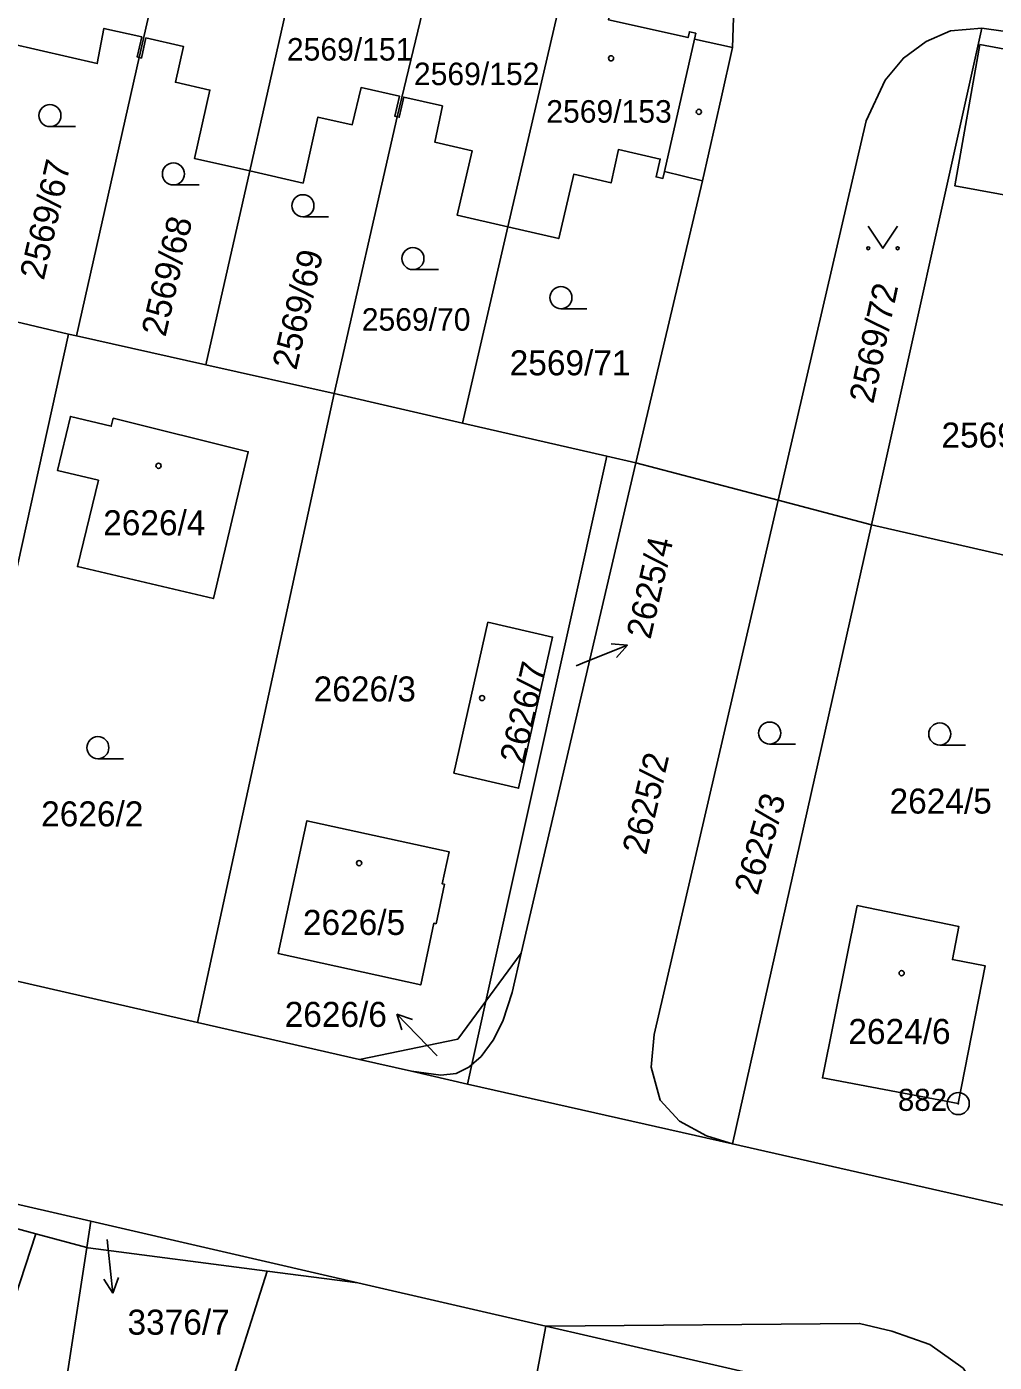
# Model space of a CAD drawing. Extents: x -733394 to -722299, y -1082822 to -1075049.
# Drawn here: x -728447.1 to -728381.3, y -1078181.4 to -1078090.6 of the extents above; entities that cross this region are included whole.
import ezdxf

# ---------------------------------------------------------------- set-up
doc = ezdxf.new("R2010")
doc.units = 0
for name, color, linetype in [('Hranice parcel', 7, 'Continuous'), ('Parcelní čísla', 7, 'Continuous'), ('Pop  PČ popisy', 7, 'Continuous'), ('Vnitřní kresba', 7, 'Continuous'), ('Značky bodu BP', 7, 'Continuous'), ('Značky budov', 7, 'Continuous'), ('Značky kultur', 7, 'Continuous')]:
    doc.layers.add(name, color=color, linetype=linetype)

msp = doc.modelspace()

# ---------------------------------------------------------------- linework, layer by layer
at = {"layer": 'Hranice parcel'}
for p, q in [((-728389.69, -1078124.5), (-728382.2, -1078090.72)), ((-728377.4, -1078091.4), (-728382.2, -1078090.72)), ((-728443.76, -1078111.65), (-728439.49, -1078092.73)), ((-728426.23, -1078115.56), (-728421.96, -1078096.76)), ((-728434.97, -1078113.61), (-728431.98, -1078100.43)), ((-728405.73, -1078120.27), (-728401.19, -1078101.11)), ((-728417.51, -1078117.59), (-728414.42, -1078104.24)), ((-728452.5, -1078109.59), (-728444.31, -1078111.53)), ((-728453.71, -1078154.17), (-728444.31, -1078111.53)), ((-728444.31, -1078111.53), (-728443.76, -1078111.65)), ((-728443.76, -1078111.65), (-728434.97, -1078113.61)), ((-728434.97, -1078113.61), (-728426.23, -1078115.56)), ((-728435.52, -1078158.33), (-728426.23, -1078115.56)), ((-728426.23, -1078115.56), (-728417.51, -1078117.59)), ((-728417.51, -1078117.59), (-728407.69, -1078119.82)), ((-728407.69, -1078119.82), (-728415.92, -1078156.87)), ((-728407.69, -1078119.82), (-728405.73, -1078120.27)), ((-728405.73, -1078120.27), (-728396.05, -1078122.82)), ((-728396.05, -1078122.82), (-728389.69, -1078124.5)), ((-728389.69, -1078124.5), (-728399.14, -1078166.58)), ((-728389.69, -1078124.5), (-728374.84, -1078127.89)), ((-728453.71, -1078154.17), (-728435.52, -1078158.33)), ((-728415.92, -1078156.87), (-728417.17, -1078162.51)), ((-728435.52, -1078158.33), (-728424.52, -1078160.84)), ((-728417.17, -1078162.51), (-728399.14, -1078166.58)), ((-728399.14, -1078166.58), (-728380.45, -1078170.8)), ((-728446.51, -1078172.69), (-728464.35, -1078167.85)), ((-728443.06, -1078173.62), (-728446.51, -1078172.69)), ((-728443.06, -1078173.62), (-728448.77, -1078210.94)), ((-728424.63, -1078176.02), (-728430.8, -1078175.22)), ((-728411.85, -1078178.96), (-728424.63, -1078176.02))]:
    msp.add_line(p, q, dxfattribs=at)
for points in [[(-728439.49, -1078092.73), (-728437.3, -1078083.05), (-728436.16, -1078077.98)], [(-728431.98, -1078100.43), (-728427.7, -1078081.55), (-728427.35, -1078080.01)], [(-728421.96, -1078096.76), (-728419.62, -1078087.07), (-728418.61, -1078082.02)], [(-728414.42, -1078104.24), (-728410.08, -1078085.52), (-728409.72, -1078083.97)], [(-728409.72, -1078083.97), (-728406.32, -1078084.72), (-728402.73, -1078085.58), (-728401, -1078086.65), (-728399.62, -1078088.07), (-728399.07, -1078090.02), (-728399.14, -1078092.05), (-728399.9, -1078095.4), (-728401.19, -1078101.11)], [(-728439.49, -1078092.73), (-728439.63, -1078092.69), (-728439.32, -1078091.33), (-728441.89, -1078090.75), (-728442.35, -1078093.14), (-728448.26, -1078091.78), (-728448.34, -1078092.17), (-728448.49, -1078092.14)], [(-728382.2, -1078090.72), (-728384.33, -1078090.91), (-728385.98, -1078091.64), (-728387.53, -1078092.76), (-728388.76, -1078094.27), (-728390.07, -1078097.04), (-728396.05, -1078122.82)], [(-728431.98, -1078100.43), (-728435.74, -1078099.58), (-728434.68, -1078094.94), (-728437.03, -1078094.41), (-728436.49, -1078091.97), (-728439.03, -1078091.39), (-728439.34, -1078092.76), (-728439.49, -1078092.73)], [(-728371.05, -1078106.42), (-728373.63, -1078105.94), (-728374.08, -1078108.37), (-728380.01, -1078107.32), (-728380.07, -1078107.68), (-728380.42, -1078107.6), (-728379.45, -1078102.29), (-728384.04, -1078101.44), (-728382.32, -1078091.85), (-728377.71, -1078092.7), (-728377.4, -1078091.4)], [(-728421.96, -1078096.76), (-728422.1, -1078096.72), (-728421.79, -1078095.36), (-728424.4, -1078094.77), (-728425, -1078097.3), (-728427.34, -1078096.77), (-728428.35, -1078101.26), (-728431.98, -1078100.43)], [(-728414.42, -1078104.24), (-728417.88, -1078103.44), (-728416.86, -1078099.06), (-728419.39, -1078098.47), (-728418.87, -1078096.02), (-728421.5, -1078095.42), (-728421.81, -1078096.79), (-728421.96, -1078096.76)], [(-728401.19, -1078101.11), (-728403.78, -1078100.48), (-728403.88, -1078100.94), (-728404.34, -1078100.84), (-728404.06, -1078099.63), (-728406.91, -1078098.98), (-728407.41, -1078101.25), (-728409.94, -1078100.66), (-728410.96, -1078105.04), (-728414.42, -1078104.24)], [(-728441.26, -1078117.25), (-728432.08, -1078119.52), (-728434.44, -1078129.51), (-728443.69, -1078127.33), (-728442.27, -1078121.46), (-728445.05, -1078120.79), (-728444.17, -1078117.12), (-728441.39, -1078117.79), (-728441.26, -1078117.25)], [(-728405.73, -1078120.27), (-728413.52, -1078153.62), (-728415.92, -1078156.87)], [(-728399.14, -1078166.58), (-728400.91, -1078166.03), (-728402.75, -1078165.04), (-728404.06, -1078163.61), (-728404.68, -1078161.36), (-728404.48, -1078159.14), (-728396.05, -1078122.82)], [(-728418.1, -1078141.38), (-728415.78, -1078131.11), (-728411.38, -1078132.12), (-728413.7, -1078142.4), (-728418.1, -1078141.38)], [(-728418.74, -1078148.93), (-728419.31, -1078151.61), (-728419.46, -1078151.58), (-728420.35, -1078155.77), (-728430.04, -1078153.64), (-728428.09, -1078144.61), (-728418.42, -1078146.72), (-728418.88, -1078148.9), (-728418.74, -1078148.93)], [(-728390.68, -1078150.38), (-728383.77, -1078151.79), (-728384.2, -1078154.05), (-728381.96, -1078154.48), (-728383.8, -1078163.83), (-728393.03, -1078162.09), (-728390.68, -1078150.38)], [(-728424.52, -1078160.84), (-728417.83, -1078159.46), (-728415.92, -1078156.87)], [(-728424.52, -1078160.84), (-728420.98, -1078161.64), (-728417.17, -1078162.51)], [(-728468.04, -1078166.03), (-728442.79, -1078171.83), (-728424.63, -1078176.02)], [(-728446.51, -1078172.69), (-728453.55, -1078194.14), (-728471.08, -1078188.39), (-728464.35, -1078167.85)], [(-728430.8, -1078175.22), (-728442.97, -1078173.65), (-728443.06, -1078173.62)], [(-728414.16, -1078191.76), (-728419.78, -1078190.03), (-728422.99, -1078200.39), (-728437.4, -1078196.04), (-728430.8, -1078175.22)], [(-728411.85, -1078178.96), (-728413.49, -1078187.7), (-728414.16, -1078191.76)], [(-728382.43, -1078183.41), (-728383.47, -1078181.82), (-728385.74, -1078180.2), (-728388.31, -1078179.3), (-728390.51, -1078178.78), (-728411.85, -1078178.96)], [(-728393.6, -1078192.08), (-728397.7, -1078191.18), (-728396.09, -1078182.58), (-728411.85, -1078178.96)]]:
    msp.add_lwpolyline(points, dxfattribs=at)
at = {"layer": 'Pop  PČ popisy'}
for p, q in [((-728409.07, -1078133.79), (-728406.288, -1078132.666)), ((-728406.288, -1078132.666), (-728407.404, -1078132.577)), ((-728406.288, -1078132.666), (-728407.028, -1078133.505)), ((-728409.78, -1078134.08), (-728409.07, -1078133.79)), ((-728419.89, -1078159.91), (-728421.975, -1078157.751)), ((-728421.975, -1078157.751), (-728420.919, -1078158.124)), ((-728421.975, -1078157.751), (-728421.639, -1078158.82)), ((-728419.24, -1078160.58), (-728419.89, -1078159.91)), ((-728441.68, -1078173.07), (-728441.61, -1078173.73)), ((-728441.61, -1078173.73), (-728441.296, -1078176.715)), ((-728441.296, -1078176.715), (-728441.899, -1078175.771)), ((-728441.296, -1078176.715), (-728440.903, -1078175.666))]:
    msp.add_line(p, q, dxfattribs=at)
at = {"layer": 'Vnitřní kresba'}
for p, q in [((-728401.73, -1078091.47), (-728403.78, -1078100.48)), ((-728401.64, -1078091.08), (-728401.73, -1078091.47)), ((-728399.14, -1078092.05), (-728401.73, -1078091.47)), ((-728414.14, -1078156.29), (-728413.52, -1078153.62)), ((-728414.77, -1078158.24), (-728414.14, -1078156.29)), ((-728415.43, -1078159.52), (-728414.77, -1078158.24)), ((-728416.24, -1078160.64), (-728415.43, -1078159.52)), ((-728417.07, -1078161.35), (-728416.24, -1078160.64)), ((-728420.98, -1078161.64), (-728418.99, -1078161.9)), ((-728417.93, -1078161.78), (-728417.07, -1078161.35)), ((-728418.99, -1078161.9), (-728417.93, -1078161.78)), ((-728443.06, -1078173.62), (-728442.79, -1078171.83))]:
    msp.add_line(p, q, dxfattribs=at)
msp.add_lwpolyline([(-728406.69, -1078086.31), (-728407.59, -1078090.16), (-728402.17, -1078091.37), (-728402.08, -1078090.98), (-728401.64, -1078091.08)], dxfattribs=at)
at = {"layer": 'Značky bodu BP'}
for radius in [0.75, 0.03]:
    msp.add_circle((-728383.8, -1078163.83), radius, dxfattribs=at)
at = {"layer": 'Značky budov'}
for centre in [(-728407.407, -1078092.779), (-728401.437, -1078096.419), (-728438.177, -1078120.479), (-728416.177, -1078136.269), (-728424.537, -1078147.489), (-728387.647, -1078154.969)]:
    msp.add_circle(centre, 0.175, dxfattribs=at)
at = {"layer": 'Značky kultur'}
for p, q in [((-728445.563, -1078097.42), (-728443.813, -1078097.42)), ((-728437.163, -1078101.39), (-728435.413, -1078101.39)), ((-728428.363, -1078103.55), (-728426.613, -1078103.55)), ((-728420.883, -1078107.14), (-728419.133, -1078107.14)), ((-728410.813, -1078109.8), (-728409.063, -1078109.8)), ((-728396.623, -1078139.4), (-728394.873, -1078139.4)), ((-728385.053, -1078139.46), (-728383.303, -1078139.46)), ((-728442.303, -1078140.39), (-728440.553, -1078140.39))]:
    msp.add_line(p, q, dxfattribs=at)
msp.add_lwpolyline([(-728389.92, -1078104.189), (-728388.92, -1078105.69), (-728387.92, -1078104.189)], dxfattribs=at)
for centre, radius in [((-728445.563, -1078096.67), 0.75), ((-728437.163, -1078100.64), 0.75), ((-728428.363, -1078102.8), 0.75), ((-728420.883, -1078106.39), 0.75), ((-728389.92, -1078105.689), 0.1), ((-728387.92, -1078105.689), 0.1), ((-728410.813, -1078109.05), 0.75), ((-728396.623, -1078138.65), 0.75), ((-728385.053, -1078138.71), 0.75), ((-728442.303, -1078139.64), 0.75)]:
    msp.add_circle(centre, radius, dxfattribs=at)

# ---------------------------------------------------------------- texts
at = {"layer": 'Parcelní čísla'}
for s, height, p in [('2569/151', 1.53, (-728429.45, -1078092.934)), ('2569/152', 1.53, (-728420.81, -1078094.605)), ('2569/153', 1.53, (-728411.81, -1078097.154)), ('2569/70', 1.53, (-728424.36, -1078111.295)), ('2569/71', 1.7, (-728414.3, -1078114.33)), ('2569/73', 1.7, (-728384.94, -1078119.24)), ('2626/4', 1.7, (-728441.94, -1078125.2)), ('2626/3', 1.7, (-728427.63, -1078136.5)), ('2624/5', 1.7, (-728388.47, -1078144.12)), ('2626/2', 1.7, (-728446.16, -1078144.99)), ('2626/5', 1.7, (-728428.36, -1078152.37)), ('2626/6', 1.7, (-728429.601, -1078158.62)), ('2624/6', 1.7, (-728391.27, -1078159.78)), ('3376/7', 1.7, (-728440.29, -1078179.543))]:
    msp.add_text(s, height=height, dxfattribs=at).set_placement(p)
for s, rotation, p in [('2569/67', 77, (-728445.981, -1078107.921)), ('2569/68', 77, (-728437.711, -1078111.771)), ('2569/69', 77, (-728428.811, -1078114.031)), ('2569/72', 78, (-728389.578, -1078116.316)), ('2625/4', 77, (-728404.731, -1078132.331)), ('2626/7', 77, (-728413.341, -1078140.821)), ('2625/2', 77, (-728405.011, -1078146.991)), ('2625/3', 74, (-728397.432, -1078149.734))]:
    msp.add_text(s, height=1.7, rotation=rotation, dxfattribs=at).set_placement(p)
at = {"layer": 'Značky bodu BP'}
msp.add_text('882', height=1.5, dxfattribs=at).set_placement((-728387.903, -1078164.33))

doc.saveas('drawing.dxf')
